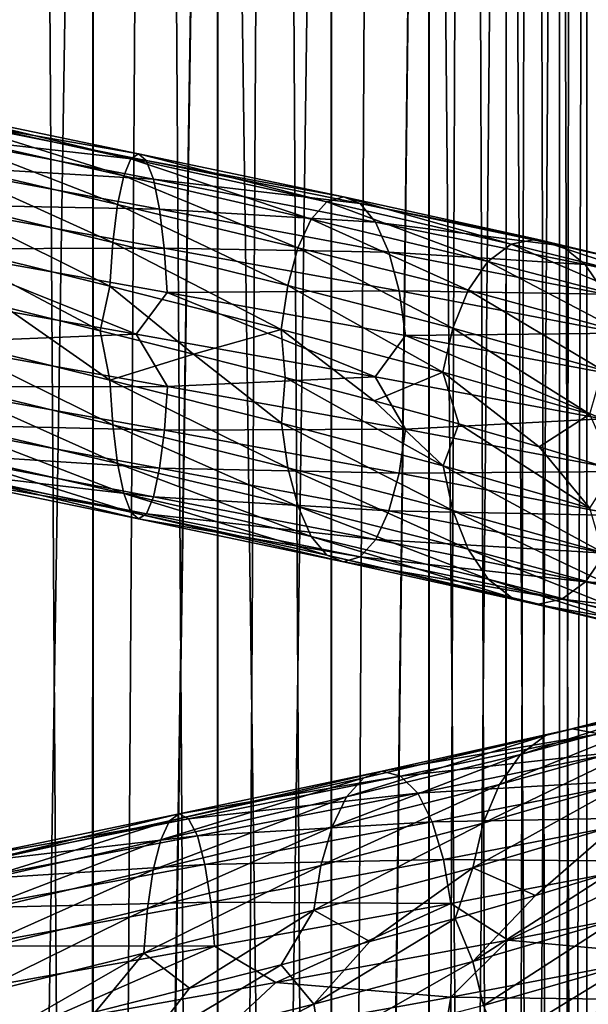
# Model space of a CAD drawing. Header units: metres. Extents: x -109 to 109, y -917 to 389.
# Tile 350 of 656: x 0.77 to 8.47, y -626.76 to -613.43. Entities that reach past the tile are written whole.
import ezdxf

# ---------------------------------------------------------------- set-up
doc = ezdxf.new("R2010")
doc.units = ezdxf.units.M
doc.layers.add('solid_24503124_XXX_01_SW0001', color=7, linetype='CONTINUOUS')
doc.layers.add('solid_24503124_XXX_01_SW0001_01', color=7, linetype='CONTINUOUS')

msp = doc.modelspace()

# ---------------------------------------------------------------- linework, layer by layer
at = {"layer": 'solid_24503124_XXX_01_SW0001'}
for points in [[(1.767249, -701, -391.68576), (1.767193, -437, -391.68573), (0, -437, -391.5)], [(0, -701, -391.5), (1.767249, -701, -391.68576), (0, -437, -391.5)], [(1.767193, -589, -8.314267), (0, -701, -8.5), (0, -589, -8.5)], [(1.767193, -589, -8.314267), (1.744606, -701, -8.319036), (0, -701, -8.5)], [(-0.485687, -614.749268, -16.239134), (2.486944, -615.339783, -16.053366), (-0.504663, -615.002319, -16.897154)], [(-0.465238, -614.656799, -15.526867), (2.382233, -615.247498, -15.348484), (-0.485687, -614.749268, -16.239134)], [(2.382233, -615.247498, -15.348484), (2.486944, -615.339783, -16.053366), (-0.485687, -614.749268, -16.239134)], [(2.277561, -615.316772, -14.641038), (2.382233, -615.247498, -15.348484), (-0.465238, -614.656799, -15.526867)], [(-0.444796, -614.725952, -14.812038), (2.277561, -615.316772, -14.641038), (-0.465238, -614.656799, -15.526867)], [(2.18051, -615.548462, -13.982178), (2.277561, -615.316772, -14.641038), (-0.444796, -614.725952, -14.812038)], [(-0.425842, -614.957581, -14.146333), (2.18051, -615.548462, -13.982178), (-0.444796, -614.725952, -14.812038)], [(-0.504663, -615.002319, -16.897154), (2.584109, -615.592773, -16.704531), (-0.520806, -615.40863, -17.453627)], [(2.486944, -615.339783, -16.053366), (2.584109, -615.592773, -16.704531), (-0.504663, -615.002319, -16.897154)], [(2.098018, -615.936584, -13.418821), (2.18051, -615.548462, -13.982178), (-0.425842, -614.957581, -14.146333)], [(-0.409732, -615.345581, -13.577158), (2.098018, -615.936584, -13.418821), (-0.425842, -614.957581, -14.146333)], [(-0.520806, -615.40863, -17.453627), (2.666771, -615.998901, -17.255173), (-0.533253, -615.933899, -17.878948)], [(2.584109, -615.592773, -16.704531), (2.666771, -615.998901, -17.255173), (-0.520806, -615.40863, -17.453627)], [(2.034496, -616.447815, -12.981307), (2.098018, -615.936584, -13.418821), (-0.409732, -615.345581, -13.577158)], [(-0.397326, -615.856689, -13.135164), (2.034496, -616.447815, -12.981307), (-0.409732, -615.345581, -13.577158)], [(-0.533253, -615.933899, -17.878948), (2.730501, -616.524109, -17.676003), (-0.541261, -616.537231, -18.147985)], [(2.666771, -615.998901, -17.255173), (2.730501, -616.524109, -17.676003), (-0.533253, -615.933899, -17.878948)], [(1.993735, -617.042114, -12.695918), (2.034496, -616.447815, -12.981307), (-0.397326, -615.856689, -13.135164)], [(-0.389366, -616.450989, -12.8469), (1.993735, -617.042114, -12.695918), (-0.397326, -615.856689, -13.135164)], [(-0.541261, -616.537231, -18.147985), (2.351021, -617.69043, -18.089514), (-0.958291, -617.103271, -18.220421)], [(2.730501, -616.524109, -17.676003), (2.771508, -617.127441, -17.942146), (-0.541261, -616.537231, -18.147985)], [(-0.958291, -617.103271, -18.220421), (2.351021, -617.69043, -18.089514), (-0.541316, -617.807556, -18.127737)], [(2.351021, -617.69043, -18.089514), (2.77179, -618.397705, -17.921877), (-0.541316, -617.807556, -18.127737)], [(-0.541316, -617.807556, -18.127737), (2.77179, -618.397705, -17.921877), (-0.533356, -618.401794, -17.839474)], [(-0.39743, -618.324646, -13.095689), (2.035024, -618.915771, -12.941794), (-0.389421, -617.721252, -12.826652)], [(2.035024, -618.915771, -12.941794), (1.994017, -618.312439, -12.675649), (-0.389421, -617.721252, -12.826652)], [(-0.409876, -618.849915, -13.521011), (2.098754, -619.440918, -13.362622), (-0.39743, -618.324646, -13.095689)], [(2.098754, -619.440918, -13.362622), (2.035024, -618.915771, -12.941794), (-0.39743, -618.324646, -13.095689)], [(2.77179, -618.397705, -17.921877), (2.73103, -618.992065, -17.636488), (-0.533356, -618.401794, -17.839474)], [(-0.533356, -618.401794, -17.839474), (2.73103, -618.992065, -17.636488), (-0.52095, -618.912964, -17.39748)], [(-0.426019, -619.256165, -14.077484), (2.181417, -619.847107, -13.913264), (-0.409876, -618.849915, -13.521011)], [(2.181417, -619.847107, -13.913264), (2.098754, -619.440918, -13.362622), (-0.409876, -618.849915, -13.521011)], [(-0.52095, -618.912964, -17.39748), (2.667508, -619.503235, -17.198975), (-0.50484, -619.300964, -16.828304)], [(2.73103, -618.992065, -17.636488), (2.667508, -619.503235, -17.198975), (-0.52095, -618.912964, -17.39748)], [(-0.444995, -619.509277, -14.735503), (2.278582, -620.100098, -14.56443), (-0.426019, -619.256165, -14.077484)], [(2.278582, -620.100098, -14.56443), (2.181417, -619.847107, -13.913264), (-0.426019, -619.256165, -14.077484)], [(-0.50484, -619.300964, -16.828304), (2.585016, -619.891357, -16.635618), (-0.485886, -619.532593, -16.1626)], [(2.667508, -619.503235, -17.198975), (2.585016, -619.891357, -16.635618), (-0.50484, -619.300964, -16.828304)], [(-0.485886, -619.532593, -16.1626), (2.487965, -620.123108, -15.976758), (-0.465444, -619.601685, -15.44777)], [(2.585016, -619.891357, -16.635618), (2.487965, -620.123108, -15.976758), (-0.485886, -619.532593, -16.1626)], [(-0.465444, -619.601685, -15.44777), (2.383292, -620.192383, -15.269312), (-0.444995, -619.509277, -14.735503)], [(2.383292, -620.192383, -15.269312), (2.278582, -620.100098, -14.56443), (-0.444995, -619.509277, -14.735503)], [(2.487965, -620.123108, -15.976758), (2.383292, -620.192383, -15.269312), (-0.465444, -619.601685, -15.44777)]]:
    msp.add_3dface(points, dxfattribs=at)
at = {"layer": 'solid_24503124_XXX_01_SW0001_01'}
for points in [[(0, -701, -408.5), (0, -437, -408.5), (1.767193, -437, -408.31427)], [(1.767249, -701, -408.31424), (0, -701, -408.5), (1.767193, -437, -408.31427)], [(3.457262, -701, -392.234863), (3.457402, -437, -392.234924), (1.767193, -437, -391.68573)], [(1.767249, -701, -391.68576), (3.457262, -701, -392.234863), (1.767193, -437, -391.68573)], [(1.767249, -701, -408.31424), (1.767193, -437, -408.31427), (3.457402, -437, -407.765076)], [(3.457262, -701, -407.765137), (1.767249, -701, -408.31424), (3.457402, -437, -407.765076)], [(3.457262, -701, -392.234863), (4.996175, -701, -393.123352), (3.457402, -437, -392.234924)], [(3.457262, -701, -407.765137), (3.457402, -437, -407.765076), (4.996158, -437, -406.876648)], [(4.996175, -701, -406.876648), (3.457262, -701, -407.765137), (4.996158, -437, -406.876648)], [(4.996175, -701, -393.123352), (4.996158, -437, -393.123352), (3.457402, -437, -392.234924)], [(4.996175, -701, -393.123352), (6.316738, -437, -394.312408), (4.996158, -437, -393.123352)], [(4.996175, -701, -406.876648), (4.996158, -437, -406.876648), (6.316738, -437, -405.687592)], [(4.996175, -701, -393.123352), (6.316731, -701, -394.312378), (6.316738, -437, -394.312408)], [(6.316731, -701, -405.687622), (4.996175, -701, -406.876648), (6.316738, -437, -405.687592)], [(6.316731, -701, -394.312378), (7.361216, -701, -395.75), (6.316738, -437, -394.312408)], [(6.316731, -701, -405.687622), (6.316738, -437, -405.687592), (7.361266, -437, -404.249908)], [(7.361216, -701, -404.25), (6.316731, -701, -405.687622), (7.361266, -437, -404.249908)], [(7.361216, -701, -395.75), (7.361266, -437, -395.750092), (6.316738, -437, -394.312408)], [(7.361216, -701, -395.75), (8.083981, -701, -397.373352), (7.361266, -437, -395.750092)], [(7.361216, -701, -404.25), (7.361266, -437, -404.249908), (8.083978, -437, -402.626648)], [(8.083981, -701, -402.626648), (7.361216, -701, -404.25), (8.083978, -437, -402.626648)], [(8.083981, -701, -397.373352), (8.083978, -437, -397.373352), (7.361266, -437, -395.750092)], [(8.083981, -701, -397.373352), (8.453425, -437, -399.111481), (8.083978, -437, -397.373352)], [(8.083981, -701, -402.626648), (8.083978, -437, -402.626648), (8.453425, -437, -400.888519)], [(8.083981, -701, -397.373352), (8.453436, -701, -399.111511), (8.453425, -437, -399.111481)], [(8.453436, -701, -400.888489), (8.083981, -701, -402.626648), (8.453425, -437, -400.888519)], [(8.453436, -701, -400.888489), (8.453425, -437, -400.888519), (8.453425, -437, -399.111481)], [(8.453436, -701, -399.111511), (8.453436, -701, -400.888489), (8.453425, -437, -399.111481)], [(0, -589, 8.5), (0, -701, 8.5), (1.767249, -701, 8.314255)], [(1.767193, -589, 8.314267), (0, -589, 8.5), (1.767249, -701, 8.314255)], [(3.457402, -589, -7.765069), (3.437735, -701, -7.773801), (1.744606, -701, -8.319036)], [(1.767193, -589, -8.314267), (3.457402, -589, -7.765069), (1.744606, -701, -8.319036)], [(3.457402, -589, 7.765069), (1.767193, -589, 8.314267), (1.767249, -701, 8.314255)], [(3.457402, -589, 7.765069), (1.767249, -701, 8.314255), (3.458888, -701, 7.764412)], [(3.457402, -589, -7.765069), (4.980319, -701, -6.888136), (3.437735, -701, -7.773801)], [(3.457402, -589, -7.765069), (4.996158, -589, -6.876657), (4.980319, -701, -6.888136)], [(4.996158, -589, 6.876657), (3.457402, -589, 7.765069), (3.458888, -701, 7.764412)], [(4.996158, -589, 6.876657), (3.458888, -701, 7.764412), (4.999055, -701, 6.874551)], [(6.316738, -589, -5.687599), (6.304805, -701, -5.700828), (4.980319, -701, -6.888136)], [(4.996158, -589, -6.876657), (6.316738, -589, -5.687599), (4.980319, -701, -6.888136)], [(6.316738, -589, 5.687599), (4.996158, -589, 6.876657), (4.999055, -701, 6.874551)], [(6.316738, -589, 5.687599), (4.999055, -701, 6.874551), (6.320303, -701, 5.68364)], [(6.316738, -589, -5.687599), (7.353192, -701, -4.263868), (6.304805, -701, -5.700828)], [(6.316738, -589, -5.687599), (7.361266, -589, -4.249895), (7.353192, -701, -4.263868)], [(7.361266, -589, 4.249895), (6.316738, -589, 5.687599), (6.320303, -701, 5.68364)], [(7.361266, -589, 4.249895), (6.320303, -701, 5.68364), (7.364774, -701, 4.243832)], [(7.361266, -589, -4.249895), (8.079568, -701, -2.640186), (7.353192, -701, -4.263868)], [(7.361266, -589, -4.249895), (8.083978, -589, -2.626658), (8.079568, -701, -2.640186)], [(8.083978, -589, 2.626658), (7.361266, -589, 4.249895), (7.364774, -701, 4.243832)], [(8.083978, -589, 2.626658), (7.364774, -701, 4.243832), (8.086726, -701, 2.618177)], [(8.083978, -589, -2.626658), (8.452125, -701, -0.900884), (8.079568, -701, -2.640186)], [(8.083978, -589, -2.626658), (8.453425, -589, -0.888516), (8.452125, -701, -0.900884)], [(8.453425, -589, 0.888516), (8.083978, -589, 2.626658), (8.086726, -701, 2.618177)], [(8.453425, -589, 0.888516), (8.086726, -701, 2.618177), (8.454546, -701, 0.877868)], [(8.453425, -589, -0.888516), (8.454546, -701, 0.877868), (8.452125, -701, -0.900884)], [(8.453425, -589, -0.888516), (8.453425, -589, 0.888516), (8.454546, -701, 0.877868)], [(2.277561, -615.316772, -14.641038), (4.929591, -615.899231, -13.994643), (2.382233, -615.247498, -15.348484)], [(2.382233, -615.247498, -15.348484), (5.156147, -615.829468, -14.672858), (2.486944, -615.339783, -16.053366)], [(4.929591, -615.899231, -13.994643), (5.156147, -615.829468, -14.672858), (2.382233, -615.247498, -15.348484)], [(2.18051, -615.548462, -13.982178), (4.719532, -616.13147, -13.362885), (2.277561, -615.316772, -14.641038)], [(4.719532, -616.13147, -13.362885), (4.929591, -615.899231, -13.994643), (2.277561, -615.316772, -14.641038)], [(2.486944, -615.339783, -16.053366), (5.382783, -615.921265, -15.348497), (2.584109, -615.592773, -16.704531)], [(5.156147, -615.829468, -14.672858), (5.382783, -615.921265, -15.348497), (2.486944, -615.339783, -16.053366)], [(2.098018, -615.936584, -13.418821), (4.540985, -616.519958, -12.822565), (2.18051, -615.548462, -13.982178)], [(4.540985, -616.519958, -12.822565), (4.719532, -616.13147, -13.362885), (2.18051, -615.548462, -13.982178)], [(2.584109, -615.592773, -16.704531), (5.593089, -616.173767, -15.972529), (2.666771, -615.998901, -17.255173)], [(5.382783, -615.921265, -15.348497), (5.593089, -616.173767, -15.972529), (2.584109, -615.592773, -16.704531)], [(2.034496, -616.447815, -12.981307), (4.403497, -617.031494, -12.402791), (2.098018, -615.936584, -13.418821)], [(4.403497, -617.031494, -12.402791), (4.540985, -616.519958, -12.822565), (2.098018, -615.936584, -13.418821)], [(4.719532, -616.13147, -13.362885), (7.113605, -616.706848, -12.31063), (4.929591, -615.899231, -13.994643)], [(4.929591, -615.899231, -13.994643), (7.430221, -616.473816, -12.896014), (5.156147, -615.829468, -14.672858)], [(7.113605, -616.706848, -12.31063), (7.430221, -616.473816, -12.896014), (4.929591, -615.899231, -13.994643)], [(5.156147, -615.829468, -14.672858), (7.7717, -616.403198, -13.524215), (5.382783, -615.921265, -15.348497)], [(7.430221, -616.473816, -12.896014), (7.7717, -616.403198, -13.524215), (5.156147, -615.829468, -14.672858)], [(5.382783, -615.921265, -15.348497), (8.113303, -616.494141, -14.149822), (5.593089, -616.173767, -15.972529)], [(7.7717, -616.403198, -13.524215), (8.113303, -616.494141, -14.149822), (5.382783, -615.921265, -15.348497)], [(2.666771, -615.998901, -17.255173), (5.772005, -616.579529, -16.500088), (2.730501, -616.524109, -17.676003)], [(5.593089, -616.173767, -15.972529), (5.772005, -616.579529, -16.500088), (2.666771, -615.998901, -17.255173)], [(4.540985, -616.519958, -12.822565), (6.844487, -617.096069, -11.809727), (4.719532, -616.13147, -13.362885)], [(6.844487, -617.096069, -11.809727), (7.113605, -616.706848, -12.31063), (4.719532, -616.13147, -13.362885)], [(5.593089, -616.173767, -15.972529), (8.43029, -616.745789, -14.727427), (5.772005, -616.579529, -16.500088)], [(8.113303, -616.494141, -14.149822), (8.43029, -616.745789, -14.727427), (5.593089, -616.173767, -15.972529)], [(-0.389366, -616.450989, -12.8469), (0.581766, -617.323425, -12.728207), (1.862891, -617.64325, -12.606352)], [(-0.389366, -616.450989, -12.8469), (1.862891, -617.64325, -12.606352), (1.993735, -617.042114, -12.695918)], [(1.993735, -617.042114, -12.695918), (4.315274, -617.625977, -12.128784), (2.034496, -616.447815, -12.981307)], [(4.315274, -617.625977, -12.128784), (4.403497, -617.031494, -12.402791), (2.034496, -616.447815, -12.981307)], [(7.113605, -616.706848, -12.31063), (9.287427, -617.275208, -10.854352), (7.430221, -616.473816, -12.896014)], [(7.430221, -616.473816, -12.896014), (9.700797, -617.041077, -11.375381), (7.7717, -616.403198, -13.524215)], [(9.287427, -617.275208, -10.854352), (9.700797, -617.041077, -11.375381), (7.430221, -616.473816, -12.896014)], [(7.7717, -616.403198, -13.524215), (10.146627, -616.969238, -11.934173), (8.113303, -616.494141, -14.149822)], [(9.700797, -617.041077, -11.375381), (10.146627, -616.969238, -11.934173), (7.7717, -616.403198, -13.524215)], [(-0.541261, -616.537231, -18.147985), (2.771508, -617.127441, -17.942146), (2.351021, -617.69043, -18.089514)], [(2.730501, -616.524109, -17.676003), (5.909944, -617.10437, -16.903118), (2.771508, -617.127441, -17.942146)], [(5.772005, -616.579529, -16.500088), (5.909944, -617.10437, -16.903118), (2.730501, -616.524109, -17.676003)], [(4.403497, -617.031494, -12.402791), (6.637255, -617.608154, -11.420304), (4.540985, -616.519958, -12.822565)], [(6.637255, -617.608154, -11.420304), (6.844487, -617.096069, -11.809727), (4.540985, -616.519958, -12.822565)], [(5.772005, -616.579529, -16.500088), (8.699965, -617.150879, -15.215487), (5.909944, -617.10437, -16.903118)], [(8.43029, -616.745789, -14.727427), (8.699965, -617.150879, -15.215487), (5.772005, -616.579529, -16.500088)], [(8.113303, -616.494141, -14.149822), (10.59262, -617.058899, -12.490345), (8.43029, -616.745789, -14.727427)], [(10.146627, -616.969238, -11.934173), (10.59262, -617.058899, -12.490345), (8.113303, -616.494141, -14.149822)], [(6.844487, -617.096069, -11.809727), (8.936069, -617.665405, -10.40815), (7.113605, -616.706848, -12.31063)], [(8.936069, -617.665405, -10.40815), (9.287427, -617.275208, -10.854352), (7.113605, -616.706848, -12.31063)], [(8.43029, -616.745789, -14.727427), (11.006474, -617.309509, -13.003518), (8.699965, -617.150879, -15.215487)], [(10.59262, -617.058899, -12.490345), (11.006474, -617.309509, -13.003518), (8.43029, -616.745789, -14.727427)], [(1.993735, -617.042114, -12.695918), (1.862891, -617.64325, -12.606352), (3.12766, -617.961182, -12.362054)], [(1.993735, -617.042114, -12.695918), (3.12766, -617.961182, -12.362054), (4.315274, -617.625977, -12.128784)], [(2.771508, -617.127441, -17.942146), (5.585806, -618.266968, -17.384476), (2.351021, -617.69043, -18.089514)], [(5.909944, -617.10437, -16.903118), (5.998699, -617.70752, -17.157812), (2.771508, -617.127441, -17.942146)], [(2.771508, -617.127441, -17.942146), (5.998699, -617.70752, -17.157812), (5.585806, -618.266968, -17.384476)], [(4.315274, -617.625977, -12.128784), (6.50428, -618.203003, -11.165774), (4.403497, -617.031494, -12.402791)], [(6.50428, -618.203003, -11.165774), (6.637255, -617.608154, -11.420304), (4.403497, -617.031494, -12.402791)], [(5.909944, -617.10437, -16.903118), (8.907876, -617.675232, -15.588065), (5.998699, -617.70752, -17.157812)], [(8.699965, -617.150879, -15.215487), (8.907876, -617.675232, -15.588065), (5.909944, -617.10437, -16.903118)], [(6.637255, -617.608154, -11.420304), (8.665511, -618.178162, -10.06085), (6.844487, -617.096069, -11.809727)], [(8.665511, -618.178162, -10.06085), (8.936069, -617.665405, -10.40815), (6.844487, -617.096069, -11.809727)], [(-0.389421, -617.721252, -12.826652), (1.994017, -618.312439, -12.675649), (0.581766, -617.323425, -12.728207)], [(1.994017, -618.312439, -12.675649), (1.862891, -617.64325, -12.606352), (0.581766, -617.323425, -12.728207)], [(1.994017, -618.312439, -12.675649), (3.12766, -617.961182, -12.362054), (1.862891, -617.64325, -12.606352)], [(4.315274, -617.625977, -12.128784), (3.12766, -617.961182, -12.362054), (4.367911, -618.277954, -11.99729)], [(4.315274, -617.625977, -12.128784), (4.367911, -618.277954, -11.99729), (5.570665, -618.593262, -11.515347)], [(4.315274, -617.625977, -12.128784), (5.570665, -618.593262, -11.515347), (6.50428, -618.203003, -11.165774)], [(8.907876, -617.675232, -15.588065), (9.041655, -618.278015, -15.823165), (5.998699, -617.70752, -17.157812)], [(6.50428, -618.203003, -11.165774), (8.491899, -618.773499, -9.833348), (6.637255, -617.608154, -11.420304)], [(8.491899, -618.773499, -9.833348), (8.665511, -618.178162, -10.06085), (6.637255, -617.608154, -11.420304)], [(2.351021, -617.69043, -18.089514), (5.585806, -618.266968, -17.384476), (2.77179, -618.397705, -17.921877)], [(5.998699, -617.70752, -17.157812), (8.659507, -618.835449, -16.126953), (5.585806, -618.266968, -17.384476)], [(5.998699, -617.70752, -17.157812), (9.041655, -618.278015, -15.823165), (8.659507, -618.835449, -16.126953)], [(1.994017, -618.312439, -12.675649), (4.315885, -618.896301, -12.108437), (3.12766, -617.961182, -12.362054)], [(4.315885, -618.896301, -12.108437), (4.367911, -618.277954, -11.99729), (3.12766, -617.961182, -12.362054)], [(6.50428, -618.203003, -11.165774), (5.570665, -618.593262, -11.515347), (6.719739, -618.905945, -10.921985)], [(6.50428, -618.203003, -11.165774), (6.719739, -618.905945, -10.921985), (7.807046, -619.216797, -10.220712)], [(6.50428, -618.203003, -11.165774), (7.807046, -619.216797, -10.220712), (8.491899, -618.773499, -9.833348)], [(4.40464, -619.499451, -12.363131), (4.315885, -618.896301, -12.108437), (1.994017, -618.312439, -12.675649)], [(2.035024, -618.915771, -12.941794), (4.40464, -619.499451, -12.363131), (1.994017, -618.312439, -12.675649)], [(5.585806, -618.266968, -17.384476), (5.99931, -618.977844, -17.137465), (2.77179, -618.397705, -17.921877)], [(4.315885, -618.896301, -12.108437), (6.5052, -619.473267, -11.145292), (4.367911, -618.277954, -11.99729)], [(6.5052, -619.473267, -11.145292), (5.570665, -618.593262, -11.515347), (4.367911, -618.277954, -11.99729)], [(5.585806, -618.266968, -17.384476), (8.659507, -618.835449, -16.126953), (5.99931, -618.977844, -17.137465)], [(2.77179, -618.397705, -17.921877), (5.99931, -618.977844, -17.137465), (2.73103, -618.992065, -17.636488)], [(6.5052, -619.473267, -11.145292), (6.719739, -618.905945, -10.921985), (5.570665, -618.593262, -11.515347)], [(8.659507, -618.835449, -16.126953), (9.042575, -619.548279, -15.802683), (5.99931, -618.977844, -17.137465)], [(8.491899, -618.773499, -9.833348), (7.807046, -619.216797, -10.220712), (8.825519, -619.526672, -9.416699)], [(4.542579, -620.024292, -12.766161), (4.40464, -619.499451, -12.363131), (2.035024, -618.915771, -12.941794)], [(2.098754, -619.440918, -13.362622), (4.542579, -620.024292, -12.766161), (2.035024, -618.915771, -12.941794)], [(2.73103, -618.992065, -17.636488), (5.911087, -619.572327, -16.863457), (2.667508, -619.503235, -17.198975)], [(5.99931, -618.977844, -17.137465), (5.911087, -619.572327, -16.863457), (2.73103, -618.992065, -17.636488)], [(6.638978, -620.07605, -11.380391), (6.5052, -619.473267, -11.145292), (4.315885, -618.896301, -12.108437)], [(4.40464, -619.499451, -12.363131), (6.638978, -620.07605, -11.380391), (4.315885, -618.896301, -12.108437)], [(5.99931, -618.977844, -17.137465), (9.042575, -619.548279, -15.802683), (5.911087, -619.572327, -16.863457)], [(6.5052, -619.473267, -11.145292), (8.493102, -620.043762, -9.812679), (6.719739, -618.905945, -10.921985)], [(8.493102, -620.043762, -9.812679), (7.807046, -619.216797, -10.220712), (6.719739, -618.905945, -10.921985)], [(8.493102, -620.043762, -9.812679), (8.825519, -619.526672, -9.416699), (7.807046, -619.216797, -10.220712)], [(4.721495, -620.430054, -13.293718), (4.542579, -620.024292, -12.766161), (2.098754, -619.440918, -13.362622)], [(2.181417, -619.847107, -13.913264), (4.721495, -620.430054, -13.293718), (2.098754, -619.440918, -13.362622)], [(2.667508, -619.503235, -17.198975), (5.773599, -620.083862, -16.443684), (2.585016, -619.891357, -16.635618)], [(5.911087, -619.572327, -16.863457), (5.773599, -620.083862, -16.443684), (2.667508, -619.503235, -17.198975)], [(6.846889, -620.600403, -11.752971), (6.638978, -620.07605, -11.380391), (4.40464, -619.499451, -12.363131)], [(4.542579, -620.024292, -12.766161), (6.846889, -620.600403, -11.752971), (4.40464, -619.499451, -12.363131)], [(9.042575, -619.548279, -15.802683), (8.909599, -620.143127, -15.548152), (5.911087, -619.572327, -16.863457)], [(8.667761, -620.646118, -10.020587), (8.493102, -620.043762, -9.812679), (6.5052, -619.473267, -11.145292)], [(6.638978, -620.07605, -11.380391), (8.667761, -620.646118, -10.020587), (6.5052, -619.473267, -11.145292)], [(5.911087, -619.572327, -16.863457), (8.909599, -620.143127, -15.548152), (5.773599, -620.083862, -16.443684)], [(4.9318, -620.682556, -13.91775), (4.721495, -620.430054, -13.293718), (2.181417, -619.847107, -13.913264)], [(2.278582, -620.100098, -14.56443), (4.9318, -620.682556, -13.91775), (2.181417, -619.847107, -13.913264)], [(2.585016, -619.891357, -16.635618), (5.595052, -620.472351, -15.903363), (2.487965, -620.123108, -15.976758)], [(5.773599, -620.083862, -16.443684), (5.595052, -620.472351, -15.903363), (2.585016, -619.891357, -16.635618)], [(7.116564, -621.005432, -12.241031), (6.846889, -620.600403, -11.752971), (4.542579, -620.024292, -12.766161)], [(4.721495, -620.430054, -13.293718), (7.116564, -621.005432, -12.241031), (4.542579, -620.024292, -12.766161)], [(5.773599, -620.083862, -16.443684), (8.702368, -620.655212, -15.158731), (5.595052, -620.472351, -15.903363)], [(8.909599, -620.143127, -15.548152), (8.702368, -620.655212, -15.158731), (5.773599, -620.083862, -16.443684)], [(8.939207, -621.169678, -10.350905), (8.667761, -620.646118, -10.020587), (6.638978, -620.07605, -11.380391)], [(6.846889, -620.600403, -11.752971), (8.939207, -621.169678, -10.350905), (6.638978, -620.07605, -11.380391)], [(5.158438, -620.774353, -14.59339), (4.9318, -620.682556, -13.91775), (2.278582, -620.100098, -14.56443)], [(2.383292, -620.192383, -15.269312), (5.158438, -620.774353, -14.59339), (2.278582, -620.100098, -14.56443)], [(2.487965, -620.123108, -15.976758), (5.384993, -620.70459, -15.271605), (2.383292, -620.192383, -15.269312)], [(5.384993, -620.70459, -15.271605), (5.158438, -620.774353, -14.59339), (2.383292, -620.192383, -15.269312)], [(5.595052, -620.472351, -15.903363), (5.384993, -620.70459, -15.271605), (2.487965, -620.123108, -15.976758)], [(7.433551, -621.257141, -12.818635), (7.116564, -621.005432, -12.241031), (4.721495, -620.430054, -13.293718)], [(4.9318, -620.682556, -13.91775), (7.433551, -621.257141, -12.818635), (4.721495, -620.430054, -13.293718)], [(5.595052, -620.472351, -15.903363), (8.433249, -621.044434, -14.657826), (5.384993, -620.70459, -15.271605)], [(8.702368, -620.655212, -15.158731), (8.433249, -621.044434, -14.657826), (5.595052, -620.472351, -15.903363)], [(9.29129, -621.573792, -10.784151), (8.939207, -621.169678, -10.350905), (6.846889, -620.600403, -11.752971)], [(7.116564, -621.005432, -12.241031), (9.29129, -621.573792, -10.784151), (6.846889, -620.600403, -11.752971)], [(7.775154, -621.348083, -13.444242), (7.433551, -621.257141, -12.818635), (4.9318, -620.682556, -13.91775)], [(5.158438, -620.774353, -14.59339), (7.775154, -621.348083, -13.444242), (4.9318, -620.682556, -13.91775)], [(5.384993, -620.70459, -15.271605), (8.116633, -621.277405, -14.072442), (5.158438, -620.774353, -14.59339)], [(8.433249, -621.044434, -14.657826), (8.116633, -621.277405, -14.072442), (5.384993, -620.70459, -15.271605)], [(8.702368, -620.655212, -15.158731), (11.361694, -621.217896, -13.379519), (8.433249, -621.044434, -14.657826)], [(8.116633, -621.277405, -14.072442), (7.775154, -621.348083, -13.444242), (5.158438, -620.774353, -14.59339)], [(9.705144, -621.824402, -11.297325), (9.29129, -621.573792, -10.784151), (7.116564, -621.005432, -12.241031)], [(7.433551, -621.257141, -12.818635), (9.705144, -621.824402, -11.297325), (7.116564, -621.005432, -12.241031)], [(8.433249, -621.044434, -14.657826), (11.010337, -621.608093, -12.933317), (8.116633, -621.277405, -14.072442)], [(11.361694, -621.217896, -13.379519), (11.010337, -621.608093, -12.933317), (8.433249, -621.044434, -14.657826)], [(10.151136, -621.914063, -11.853498), (9.705144, -621.824402, -11.297325), (7.433551, -621.257141, -12.818635)], [(7.775154, -621.348083, -13.444242), (10.151136, -621.914063, -11.853498), (7.433551, -621.257141, -12.818635)], [(8.116633, -621.277405, -14.072442), (10.596968, -621.842224, -12.412288), (7.775154, -621.348083, -13.444242)], [(11.010337, -621.608093, -12.933317), (10.596968, -621.842224, -12.412288), (8.116633, -621.277405, -14.072442)], [(10.596968, -621.842224, -12.412288), (10.151136, -621.914063, -11.853498), (7.775154, -621.348083, -13.444242)], [(7.892808, -623.125549, 14.241076), (8.255548, -623.033203, 14.854332), (10.575781, -622.468567, 13.185179)], [(10.111094, -622.559631, 12.644807), (7.892808, -623.125549, 14.241076), (10.575781, -622.468567, 13.185179)], [(10.575781, -622.468567, 13.185179), (8.255548, -623.033203, 14.854332), (11.040636, -622.539063, 13.728566)], [(7.55648, -623.378601, 13.675394), (7.892808, -623.125549, 14.241076), (10.111094, -622.559631, 12.644807)], [(9.68024, -622.811523, 12.146705), (7.55648, -623.378601, 13.675394), (10.111094, -622.559631, 12.644807)], [(8.255548, -623.033203, 14.854332), (8.618418, -623.102417, 15.470632), (11.040636, -622.539063, 13.728566)], [(7.270607, -623.784912, 13.197911), (7.55648, -623.378601, 13.675394), (9.68024, -622.811523, 12.146705)], [(9.314022, -623.216797, 11.726663), (7.270607, -623.784912, 13.197911), (9.68024, -622.811523, 12.146705)], [(5.199875, -623.952576, 14.810184), (5.431314, -623.698608, 15.425912), (7.892808, -623.125549, 14.241076)], [(7.55648, -623.378601, 13.675394), (5.199875, -623.952576, 14.810184), (7.892808, -623.125549, 14.241076)], [(5.431314, -623.698608, 15.425912), (5.680928, -623.605347, 16.093145), (8.255548, -623.033203, 14.854332)], [(7.892808, -623.125549, 14.241076), (5.431314, -623.698608, 15.425912), (8.255548, -623.033203, 14.854332)], [(8.255548, -623.033203, 14.854332), (5.680928, -623.605347, 16.093145), (8.618418, -623.102417, 15.470632)], [(5.680928, -623.605347, 16.093145), (5.930632, -623.673645, 16.763441), (8.618418, -623.102417, 15.470632)], [(8.618418, -623.102417, 15.470632), (5.930632, -623.673645, 16.763441), (8.95514, -623.334045, 16.045441)], [(7.050474, -624.31012, 12.833937), (7.270607, -623.784912, 13.197911), (9.314022, -623.216797, 11.726663)], [(9.03202, -623.741272, 11.406919), (7.050474, -624.31012, 12.833937), (9.314022, -623.216797, 11.726663)], [(5.003157, -624.359619, 14.290162), (5.199875, -623.952576, 14.810184), (7.55648, -623.378601, 13.675394)], [(7.270607, -623.784912, 13.197911), (5.003157, -624.359619, 14.290162), (7.55648, -623.378601, 13.675394)], [(5.930632, -623.673645, 16.763441), (6.162341, -623.904358, 17.388355), (8.95514, -623.334045, 16.045441)], [(8.95514, -623.334045, 16.045441), (6.162341, -623.904358, 17.388355), (9.241603, -623.721985, 16.537788)], [(2.802657, -624.279541, 16.161798), (2.931462, -624.18573, 16.862375), (5.680928, -623.605347, 16.093145)], [(5.431314, -623.698608, 15.425912), (2.802657, -624.279541, 16.161798), (5.680928, -623.605347, 16.093145)], [(5.680928, -623.605347, 16.093145), (2.931462, -624.18573, 16.862375), (5.930632, -623.673645, 16.763441)], [(2.931462, -624.18573, 16.862375), (3.060313, -624.253418, 17.566027), (5.930632, -623.673645, 16.763441)], [(5.930632, -623.673645, 16.763441), (3.060313, -624.253418, 17.566027), (6.162341, -623.904358, 17.388355)], [(2.68323, -624.534058, 15.515154), (2.802657, -624.279541, 16.161798), (5.431314, -623.698608, 15.425912)], [(5.199875, -623.952576, 14.810184), (2.68323, -624.534058, 15.515154), (5.431314, -623.698608, 15.425912)], [(4.851675, -624.885437, 13.893432), (5.003157, -624.359619, 14.290162), (7.270607, -623.784912, 13.197911)], [(7.050474, -624.31012, 12.833937), (4.851675, -624.885437, 13.893432), (7.270607, -623.784912, 13.197911)], [(6.162341, -623.904358, 17.388355), (6.359467, -624.291565, 17.92333), (9.241603, -623.721985, 16.537788)], [(9.241603, -623.721985, 16.537788), (6.359467, -624.291565, 17.92333), (9.462459, -624.233154, 16.921076)], [(6.90922, -624.913391, 12.605031), (7.050474, -624.31012, 12.833937), (9.03202, -623.741272, 11.406919)], [(8.851066, -624.344055, 11.206396), (6.90922, -624.913391, 12.605031), (9.03202, -623.741272, 11.406919)], [(3.060313, -624.253418, 17.566027), (3.17988, -624.483582, 18.221893), (6.162341, -623.904358, 17.388355)], [(6.162341, -623.904358, 17.388355), (3.17988, -624.483582, 18.221893), (6.359467, -624.291565, 17.92333)], [(2.58172, -624.941589, 14.968854), (2.68323, -624.534058, 15.515154), (5.199875, -623.952576, 14.810184)], [(5.003157, -624.359619, 14.290162), (2.58172, -624.941589, 14.968854), (5.199875, -623.952576, 14.810184)], [(0.087139, -624.868713, 16.426521), (0.091144, -624.774658, 17.138788), (2.931462, -624.18573, 16.862375)], [(2.802657, -624.279541, 16.161798), (0.087139, -624.868713, 16.426521), (2.931462, -624.18573, 16.862375)], [(2.931462, -624.18573, 16.862375), (0.091144, -624.774658, 17.138788), (3.060313, -624.253418, 17.566027)], [(0.083426, -625.123413, 15.769038), (0.087139, -624.868713, 16.426521), (2.802657, -624.279541, 16.161798)], [(2.68323, -624.534058, 15.515154), (0.083426, -625.123413, 15.769038), (2.802657, -624.279541, 16.161798)], [(0.091144, -624.774658, 17.138788), (0.09515, -624.842163, 17.854136), (3.060313, -624.253418, 17.566027)], [(3.060313, -624.253418, 17.566027), (0.09515, -624.842163, 17.854136), (3.17988, -624.483582, 18.221893)], [(3.17988, -624.483582, 18.221893), (3.2816, -624.870361, 18.783199), (6.359467, -624.291565, 17.92333)], [(6.359467, -624.291565, 17.92333), (3.2816, -624.870361, 18.783199), (6.511445, -624.802124, 18.339481)], [(4.754473, -625.489075, 13.643507), (4.851675, -624.885437, 13.893432), (7.050474, -624.31012, 12.833937)], [(6.90922, -624.913391, 12.605031), (4.754473, -625.489075, 13.643507), (7.050474, -624.31012, 12.833937)], [(6.359467, -624.291565, 17.92333), (6.511445, -624.802124, 18.339481), (9.462459, -624.233154, 16.921076)], [(9.462459, -624.233154, 16.921076), (6.511445, -624.802124, 18.339481), (9.604566, -624.827454, 17.172331)], [(8.851066, -624.344055, 11.206396), (7.757359, -625.289917, 11.950155), (6.90922, -624.913391, 12.605031)], [(8.851066, -624.344055, 11.206396), (8.77387, -624.98175, 11.156058), (7.757359, -625.289917, 11.950155)], [(2.503552, -625.467712, 14.551888), (2.58172, -624.941589, 14.968854), (5.003157, -624.359619, 14.290162)], [(4.851675, -624.885437, 13.893432), (2.503552, -625.467712, 14.551888), (5.003157, -624.359619, 14.290162)], [(0.08027, -625.531067, 15.213526), (0.083426, -625.123413, 15.769038), (2.68323, -624.534058, 15.515154)], [(2.58172, -624.941589, 14.968854), (0.08027, -625.531067, 15.213526), (2.68323, -624.534058, 15.515154)], [(0.09515, -624.842163, 17.854136), (0.098867, -625.072144, 18.520853), (3.17988, -624.483582, 18.221893)], [(3.17988, -624.483582, 18.221893), (0.098867, -625.072144, 18.520853), (3.2816, -624.870361, 18.783199)], [(0.098867, -625.072144, 18.520853), (0.10203, -625.45874, 19.091391), (3.2816, -624.870361, 18.783199)], [(3.2816, -624.870361, 18.783199), (0.10203, -625.45874, 19.091391), (3.360024, -625.380554, 19.219652)], [(3.2816, -624.870361, 18.783199), (3.360024, -625.380554, 19.219652), (6.511445, -624.802124, 18.339481)], [(6.511445, -624.802124, 18.339481), (3.360024, -625.380554, 19.219652), (6.609234, -625.396057, 18.611883)], [(6.511445, -624.802124, 18.339481), (6.609234, -625.396057, 18.611883), (9.604566, -624.827454, 17.172331)], [(9.604566, -624.827454, 17.172331), (6.609234, -625.396057, 18.611883), (7.386719, -625.895752, 18.417511)], [(9.604566, -624.827454, 17.172331), (7.386719, -625.895752, 18.417511), (10.321017, -625.332214, 16.854792)], [(0.077839, -626.057312, 14.789466), (0.08027, -625.531067, 15.213526), (2.58172, -624.941589, 14.968854)], [(2.503552, -625.467712, 14.551888), (0.077839, -626.057312, 14.789466), (2.58172, -624.941589, 14.968854)], [(2.453394, -626.071594, 14.288979), (2.503552, -625.467712, 14.551888), (4.851675, -624.885437, 13.893432)], [(4.754473, -625.489075, 13.643507), (2.453394, -626.071594, 14.288979), (4.851675, -624.885437, 13.893432)], [(6.90922, -624.913391, 12.605031), (5.515162, -625.913513, 13.233948), (4.754473, -625.489075, 13.643507)], [(6.90922, -624.913391, 12.605031), (6.66835, -625.600281, 12.644437), (5.515162, -625.913513, 13.233948)], [(6.90922, -624.913391, 12.605031), (7.757359, -625.289917, 11.950155), (6.66835, -625.600281, 12.644437)], [(6.910198, -626.183655, 12.62886), (7.757359, -625.289917, 11.950155), (8.77387, -624.98175, 11.156058)], [(8.852319, -625.614258, 11.230029), (6.910198, -626.183655, 12.62886), (8.77387, -624.98175, 11.156058)], [(0.10203, -625.45874, 19.091391), (0.104468, -625.968872, 19.534962), (3.360024, -625.380554, 19.219652)], [(3.360024, -625.380554, 19.219652), (0.104468, -625.968872, 19.534962), (3.410485, -625.974304, 19.505117)], [(3.360024, -625.380554, 19.219652), (3.410485, -625.974304, 19.505117), (6.609234, -625.396057, 18.611883)], [(6.609234, -625.396057, 18.611883), (3.410485, -625.974304, 19.505117), (4.242698, -626.466003, 19.443394)], [(6.609234, -625.396057, 18.611883), (4.242698, -626.466003, 19.443394), (7.386719, -625.895752, 18.417511)], [(6.910198, -626.183655, 12.62886), (6.66835, -625.600281, 12.644437), (7.757359, -625.289917, 11.950155)], [(10.321017, -625.332214, 16.854792), (7.386719, -625.895752, 18.417511), (9.605543, -626.097656, 17.196161)], [(0.07628, -626.661316, 14.522005), (0.077839, -626.057312, 14.789466), (2.503552, -625.467712, 14.551888)], [(2.453394, -626.071594, 14.288979), (0.07628, -626.661316, 14.522005), (2.503552, -625.467712, 14.551888)], [(4.754473, -625.489075, 13.643507), (3.070815, -626.545349, 14.069899), (2.453394, -626.071594, 14.288979)], [(4.754473, -625.489075, 13.643507), (4.311438, -626.228699, 13.711131), (3.070815, -626.545349, 14.069899)], [(4.754473, -625.489075, 13.643507), (5.515162, -625.913513, 13.233948), (4.311438, -626.228699, 13.711131)], [(4.755146, -626.759277, 13.667482), (5.515162, -625.913513, 13.233948), (6.66835, -625.600281, 12.644437)], [(6.910198, -626.183655, 12.62886), (4.755146, -626.759277, 13.667482), (6.66835, -625.600281, 12.644437)], [(7.052305, -626.777954, 12.880116), (6.910198, -626.183655, 12.62886), (8.852319, -625.614258, 11.230029)], [(9.034366, -626.209045, 11.452731), (7.052305, -626.777954, 12.880116), (8.852319, -625.614258, 11.230029)], [(7.386719, -625.895752, 18.417511), (4.242698, -626.466003, 19.443394), (6.609907, -626.666321, 18.635859)], [(4.755146, -626.759277, 13.667482), (4.311438, -626.228699, 13.711131), (5.515162, -625.913513, 13.233948)], [(7.386719, -625.895752, 18.417511), (6.609907, -626.666321, 18.635859), (9.605543, -626.097656, 17.196161)], [(2.453394, -626.071594, 14.288979), (0.510318, -627.186401, 14.424685), (0.07628, -626.661316, 14.522005)], [(0.104468, -625.968872, 19.534962), (0.106037, -626.5625, 19.825006), (3.410485, -625.974304, 19.505117)], [(3.410485, -625.974304, 19.505117), (0.106037, -626.5625, 19.825006), (0.962111, -627.047302, 19.907988)], [(2.453394, -626.071594, 14.288979), (1.79972, -626.864563, 14.308302), (0.510318, -627.186401, 14.424685)], [(3.410485, -625.974304, 19.505117), (0.962111, -627.047302, 19.907988), (4.242698, -626.466003, 19.443394)], [(2.453394, -626.071594, 14.288979), (3.070815, -626.545349, 14.069899), (1.79972, -626.864563, 14.308302)], [(4.852935, -627.35321, 13.939883), (4.755146, -626.759277, 13.667482), (6.910198, -626.183655, 12.62886)], [(7.052305, -626.777954, 12.880116), (4.852935, -627.35321, 13.939883), (6.910198, -626.183655, 12.62886)], [(9.605543, -626.097656, 17.196161), (6.609907, -626.666321, 18.635859), (9.46429, -626.700928, 16.967255)], [(7.27316, -627.289063, 13.263404), (7.052305, -626.777954, 12.880116), (9.034366, -626.209045, 11.452731)], [(9.317292, -626.721008, 11.791642), (7.27316, -627.289063, 13.263404), (9.034366, -626.209045, 11.452731)], [(2.453742, -627.341797, 14.313044), (3.070815, -626.545349, 14.069899), (4.311438, -626.228699, 13.711131)], [(4.755146, -626.759277, 13.667482), (2.453742, -627.341797, 14.313044), (4.311438, -626.228699, 13.711131)], [(4.242698, -626.466003, 19.443394), (0.962111, -627.047302, 19.907988), (3.410832, -627.244507, 19.529182)], [(4.242698, -626.466003, 19.443394), (3.410832, -627.244507, 19.529182), (6.609907, -626.666321, 18.635859)], [(0.106037, -626.5625, 19.825006), (-2.34993, -627.63916, 19.797989), (0.962111, -627.047302, 19.907988)], [(2.453742, -627.341797, 14.313044), (1.79972, -626.864563, 14.308302), (3.070815, -626.545349, 14.069899)], [(6.609907, -626.666321, 18.635859), (3.410832, -627.244507, 19.529182), (6.512705, -627.269958, 18.385933)], [(6.609907, -626.666321, 18.635859), (6.512705, -627.269958, 18.385933), (9.46429, -626.700928, 16.967255)], [(9.46429, -626.700928, 16.967255), (6.512705, -627.269958, 18.385933), (9.244156, -627.226135, 16.603281)], [(7.559624, -627.677063, 13.755751), (7.27316, -627.289063, 13.263404), (9.317292, -626.721008, 11.791642)], [(9.684266, -627.109985, 12.22643), (7.559624, -627.677063, 13.755751), (9.317292, -626.721008, 11.791642)], [(2.504203, -627.935486, 14.598508), (2.453742, -627.341797, 14.313044), (4.755146, -626.759277, 13.667482)], [(4.852935, -627.35321, 13.939883), (2.504203, -627.935486, 14.598508), (4.755146, -626.759277, 13.667482)]]:
    msp.add_3dface(points, dxfattribs=at)

doc.saveas('drawing.dxf')
